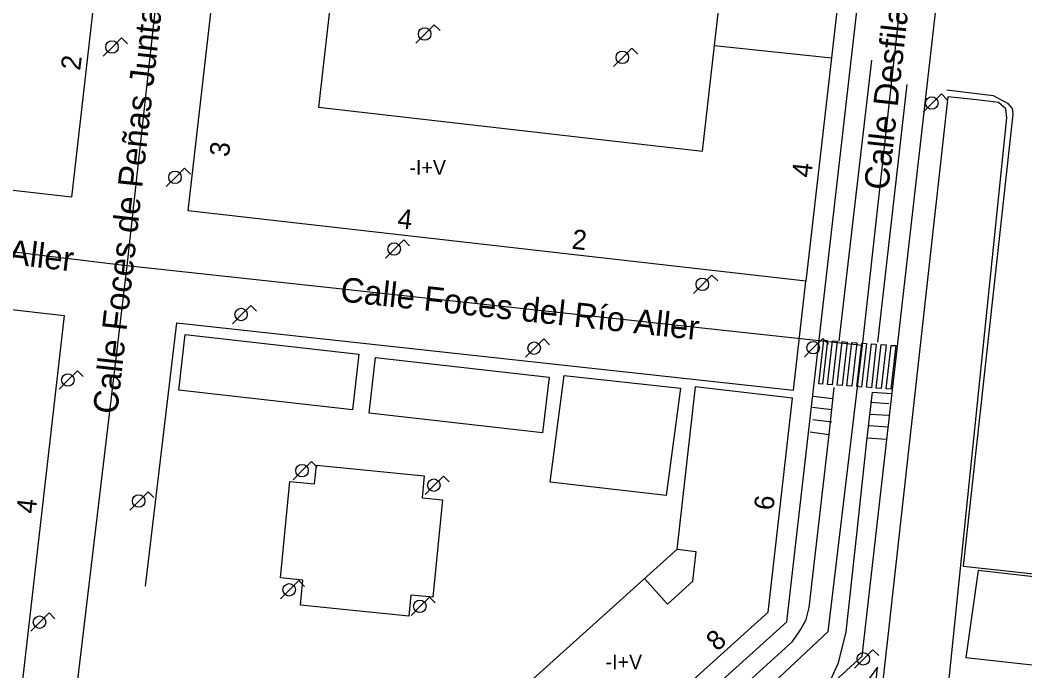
# Model space of a CAD drawing. Extents: x 282771 to 285132, y 4823109 to 4825496.
# Drawn here: x 283358.7 to 283461.2, y 4824007.3 to 4824073.8 of the extents above; entities that cross this region are included whole.
import ezdxf

# ---------------------------------------------------------------- set-up
doc = ezdxf.new("R2010")
doc.units = 0
for name, color, linetype in [('ACERA-BORDILLO', 7, 'Continuous'), ('ACERA-INTERIOR', 7, 'Continuous'), ('APARCAMIENTO', 7, 'Continuous'), ('CALLE-EJE', 7, 'Continuous'), ('CALLE-TEXTO', 7, 'Continuous'), ('EDIFICIO', 7, 'Continuous'), ('FAROLA', 7, 'Continuous'), ('INTERIOR-EDIFICIO', 7, 'Continuous'), ('MEDIANERA', 7, 'Continuous'), ('NUM-LOCAL', 7, 'Continuous'), ('NUM-PORTAL', 7, 'Continuous'), ('PASO-PEATONES', 7, 'Continuous'), ('SENAL-VIARIA', 7, 'Continuous'), ('TXT-ALTURA-EDIFICIO', 7, 'Continuous'), ('ZONA-VERDE', 7, 'Continuous')]:
    doc.layers.add(name, color=color, linetype=linetype)

msp = doc.modelspace()

# ---------------------------------------------------------------- linework, layer by layer
at = {"layer": 'ACERA-BORDILLO'}
for points in [[(283419.57, 4823985.94), (283444.61, 4824008.84), (283457.66, 4824123.52), (283457.71, 4824123.85), (283457.78, 4824124.18), (283457.88, 4824124.51), (283458, 4824124.83), (283458.14, 4824125.16), (283458.31, 4824125.47), (283458.5, 4824125.77), (283458.71, 4824126.05), (283458.94, 4824126.33), (283459.19, 4824126.58), (283459.46, 4824126.81), (283459.74, 4824127.03), (283460.03, 4824127.22), (283460.33, 4824127.39), (283460.63, 4824127.53), (283460.94, 4824127.66), (283584.61, 4824172.04)], [(283410.91, 4823988.91), (283436.9, 4824012.34), (283449.17, 4824119.19), (283449.19, 4824119.52), (283449.17, 4824119.86), (283449.11, 4824120.22), (283449, 4824120.59), (283448.84, 4824120.95), (283448.62, 4824121.29), (283448.36, 4824121.61), (283448.05, 4824121.89), (283447.7, 4824122.12), (283447.33, 4824122.31), (283446.95, 4824122.43), (283446.56, 4824122.51), (283446.18, 4824122.53), (283445.81, 4824122.51), (283445.47, 4824122.44), (283445.16, 4824122.35), (283381.71, 4824099.01), (283326.58, 4824079.08)]]:
    msp.add_lwpolyline(points, dxfattribs=at)
at = {"layer": 'ACERA-INTERIOR'}
for points in [[(283453.23, 4824066.62), (283457.99, 4824066.07), (283459.44, 4824065.26), (283459.9, 4824064.74), (283459.98, 4824064.16), (283454.9, 4824018.03), (283501.38, 4824013), (283503.64, 4824034.84), (283557.48, 4824028.96)], [(283371.47, 4824016), (283374.64, 4824042.86), (283437.6, 4824035.98), (283438.86, 4824047.1)]]:
    msp.add_lwpolyline(points, dxfattribs=at)
at = {"layer": 'APARCAMIENTO'}
for points in [[(283439.65, 4824035.36), (283441.59, 4824035.12)], [(283445.62, 4824035.78), (283445.09, 4824031.13), (283447.1, 4824030.98)], [(283445.62, 4824035.78), (283447.66, 4824035.66)], [(283439.53, 4824034.24), (283441.47, 4824034)], [(283445.44, 4824034.75), (283447.34, 4824034.64)], [(283445.38, 4824033.54), (283447.28, 4824033.43)], [(283439.57, 4824033.01), (283441.51, 4824032.77)], [(283445.32, 4824032.37), (283447.22, 4824032.26)], [(283439.31, 4824031.72), (283441.25, 4824031.48)]]:
    msp.add_lwpolyline(points, dxfattribs=at)
at = {"layer": 'CALLE-EJE'}
for points in [[(283455.08, 4824135.08), (283444.6, 4824040.54)], [(283375.92, 4824106.51), (283369.55, 4824048.67)], [(283369.55, 4824048.67), (283316.98, 4824055.05)], [(283369.55, 4824048.67), (283362.48, 4823989.27)], [(283444.6, 4824040.54), (283369.55, 4824048.67)], [(283444.6, 4824040.54), (283441.09, 4824011.34), (283415.81, 4823987.63), (283414.93, 4823983.27)]]:
    msp.add_lwpolyline(points, dxfattribs=at)
at = {"layer": 'EDIFICIO'}
for points in [[(283387.35, 4824094.67), (283442.56, 4824114.63), (283446.53, 4824114.18), (283441.46, 4824069.89), (283438.86, 4824047.1), (283375.81, 4824054.3), (283380.13, 4824092.06), (283387.35, 4824094.67)], [(283363.89, 4824055.67), (283323.65, 4824060.27), (283325.01, 4824072.14), (283363.33, 4824085.99), (283367.31, 4824085.53), (283363.89, 4824055.67)], [(283322.28, 4824048.27), (283363.16, 4824043.6), (283357.72, 4823995.98), (283316.84, 4824000.65), (283322.28, 4824048.27)], [(283370.24, 4824005.62), (283369, 4823994.69), (283409.24, 4823990.09), (283435, 4824013.32), (283437.5, 4824035.17), (283427.57, 4824036.32), (283425.68, 4824019.72), (283405.56, 4824001.59), (283370.24, 4824005.62)]]:
    msp.add_lwpolyline(points, dxfattribs=at)
at = {"layer": 'FAROLA'}
for p, q in [((283400.93, 4824073.27), (283399.99, 4824072.34)), ((283401.52, 4824072.68), (283400.93, 4824073.27)), ((283399.99, 4824072.34), (283399.06, 4824071.4)), ((283368.07, 4824071), (283367.14, 4824070.06)), ((283369.01, 4824071.93), (283368.07, 4824071)), ((283369.6, 4824071.34), (283369.01, 4824071.93)), ((283420.16, 4824069.95), (283419.23, 4824069.01)), ((283421.1, 4824070.88), (283420.16, 4824069.95)), ((283421.69, 4824070.29), (283421.1, 4824070.88)), ((283452.69, 4824066.22), (283451.75, 4824065.29)), ((283453.28, 4824065.63), (283452.69, 4824066.22)), ((283451.75, 4824065.29), (283450.82, 4824064.35)), ((283374.5, 4824057.7), (283373.57, 4824056.76)), ((283375.44, 4824058.63), (283374.5, 4824057.7)), ((283376.03, 4824058.04), (283375.44, 4824058.63)), ((283397.82, 4824051.32), (283396.88, 4824050.39)), ((283398.41, 4824050.73), (283397.82, 4824051.32)), ((283396.88, 4824050.39), (283395.95, 4824049.45)), ((283429.27, 4824047.72), (283428.33, 4824046.79)), ((283429.86, 4824047.13), (283429.27, 4824047.72)), ((283428.33, 4824046.79), (283427.4, 4824045.85)), ((283382.19, 4824044.64), (283381.25, 4824043.71)), ((283382.78, 4824044.05), (283382.19, 4824044.64)), ((283381.25, 4824043.71), (283380.32, 4824042.77)), ((283440.58, 4824041.26), (283439.64, 4824040.33)), ((283441.17, 4824040.67), (283440.58, 4824041.26)), ((283411.16, 4824040.28), (283410.23, 4824039.34)), ((283412.1, 4824041.21), (283411.16, 4824040.28)), ((283412.69, 4824040.62), (283412.1, 4824041.21)), ((283439.64, 4824040.33), (283438.71, 4824039.39)), ((283364.51, 4824037.96), (283363.57, 4824037.03)), ((283365.1, 4824037.37), (283364.51, 4824037.96)), ((283363.57, 4824037.03), (283362.64, 4824036.09)), ((283388.4, 4824028.71), (283387.46, 4824027.78)), ((283388.99, 4824028.12), (283388.4, 4824028.71)), ((283387.46, 4824027.78), (283386.53, 4824026.84)), ((283401.87, 4824027.22), (283400.93, 4824026.29)), ((283402.46, 4824026.63), (283401.87, 4824027.22)), ((283400.93, 4824026.29), (283400, 4824025.35)), ((283371.73, 4824025.61), (283370.79, 4824024.68)), ((283372.32, 4824025.02), (283371.73, 4824025.61)), ((283370.79, 4824024.68), (283369.86, 4824023.74)), ((283386.16, 4824015.62), (283385.23, 4824014.68)), ((283387.1, 4824016.55), (283386.16, 4824015.62)), ((283387.69, 4824015.96), (283387.1, 4824016.55)), ((283400.44, 4824014.86), (283399.5, 4824013.93)), ((283401.03, 4824014.27), (283400.44, 4824014.86)), ((283399.5, 4824013.93), (283398.57, 4824012.99)), ((283361.61, 4824013.25), (283360.67, 4824012.32)), ((283362.2, 4824012.66), (283361.61, 4824013.25)), ((283360.67, 4824012.32), (283359.74, 4824011.38)), ((283445.7, 4824009.5), (283444.76, 4824008.57)), ((283446.29, 4824008.91), (283445.7, 4824009.5)), ((283444.76, 4824008.57), (283443.83, 4824007.63))]:
    msp.add_line(p, q, dxfattribs=at)
for centre in [(283399.95, 4824072.34), (283368.03, 4824071), (283420.12, 4824069.95), (283451.71, 4824065.29), (283374.46, 4824057.7), (283396.84, 4824050.39), (283428.29, 4824046.79), (283381.21, 4824043.71), (283411.12, 4824040.28), (283439.6, 4824040.33), (283363.53, 4824037.03), (283387.42, 4824027.78), (283400.89, 4824026.29), (283370.75, 4824024.68), (283386.12, 4824015.62), (283399.46, 4824013.93), (283360.63, 4824012.32), (283444.72, 4824008.57)]:
    msp.add_circle(centre, 0.637, dxfattribs=at)
at = {"layer": 'INTERIOR-EDIFICIO'}
for points in [[(283390.29, 4824075.32), (283389.1, 4824064.86), (283428.31, 4824060.38), (283429.54, 4824071.15), (283432.64, 4824098.28), (283391.21, 4824083.3), (283390.29, 4824075.32)], [(283422.39, 4824016.76), (283424.74, 4824014.16), (283427.32, 4824016.49), (283427.66, 4824019.49), (283425.68, 4824019.72)]]:
    msp.add_lwpolyline(points, dxfattribs=at)
at = {"layer": 'MEDIANERA'}
msp.add_lwpolyline([(283429.54, 4824071.15), (283441.46, 4824069.89)], dxfattribs=at)
at = {"layer": 'PASO-PEATONES'}
for points in [[(283440.56, 4824036.61), (283440.19, 4824036.64), (283440.68, 4824041.08), (283441.06, 4824041.05)], [(283441.55, 4824036.54), (283441.05, 4824036.58), (283441.56, 4824041.01), (283442.06, 4824040.98)], [(283442.55, 4824036.46), (283442.05, 4824036.5), (283442.56, 4824040.94), (283443.06, 4824040.9)], [(283443.55, 4824036.39), (283443.05, 4824036.43), (283443.56, 4824040.86), (283444.06, 4824040.83)], [(283444.55, 4824036.31), (283444.05, 4824036.35), (283444.56, 4824040.79), (283445.06, 4824040.75)], [(283445.55, 4824036.24), (283445.05, 4824036.28), (283445.56, 4824040.71), (283446.05, 4824040.68)], [(283446.54, 4824036.16), (283446.04, 4824036.2), (283446.55, 4824040.64), (283447.05, 4824040.6)], [(283447.54, 4824036.09), (283447.04, 4824036.13), (283447.55, 4824040.56), (283448.05, 4824040.53)]]:
    msp.add_lwpolyline(points, close=True, dxfattribs=at)
at = {"layer": 'SENAL-VIARIA'}
for points in [[(283442.26, 4824040.98), (283445.6, 4824069.67)], [(283449.18, 4824067.18), (283446.17, 4824040.88)], [(283441.25, 4824031.48), (283441.74, 4824036.27)], [(283419.89, 4823994.37), (283437.49, 4824010.34), (283438.32, 4824011.52), (283438.89, 4824012.6), (283439.21, 4824013.81), (283441.25, 4824031.48)], [(283445.09, 4824031.13), (283444.02, 4824021.28)], [(283444.02, 4824021.28), (283442.92, 4824011.31), (283442.49, 4824009.54), (283442.11, 4824008.06), (283441.41, 4824006.5), (283440.53, 4824005.34)]]:
    msp.add_lwpolyline(points, dxfattribs=at)
at = {"layer": 'ZONA-VERDE'}
for p, q in [((283374.87, 4824035.98), (283375.51, 4824041.67)), ((283375.51, 4824041.67), (283393.22, 4824039.67)), ((283393.22, 4824039.67), (283392.58, 4824033.98)), ((283394.28, 4824033.64), (283394.92, 4824039.32)), ((283394.92, 4824039.32), (283412.64, 4824037.32)), ((283412.64, 4824037.32), (283411.99, 4824031.63)), ((283412.77, 4824026.61), (283414.18, 4824037.5)), ((283414.18, 4824037.5), (283426.07, 4824036.18)), ((283426.07, 4824036.18), (283424.6, 4824025.23)), ((283392.58, 4824033.98), (283374.87, 4824035.98)), ((283411.99, 4824031.63), (283394.28, 4824033.64)), ((283388.72, 4824026.43), (283388.91, 4824028.35)), ((283388.91, 4824028.35), (283399.91, 4824027.26)), ((283399.91, 4824027.26), (283399.68, 4824025.01)), ((283385.22, 4824016.83), (283386.19, 4824026.68)), ((283386.19, 4824026.68), (283388.72, 4824026.43)), ((283424.6, 4824025.23), (283412.77, 4824026.61)), ((283399.68, 4824025.01), (283401.77, 4824024.8)), ((283401.77, 4824024.8), (283400.78, 4824014.86)), ((283387.51, 4824016.61), (283385.22, 4824016.83)), ((283387.26, 4824014.04), (283387.51, 4824016.61)), ((283398.53, 4824015.08), (283398.32, 4824012.94)), ((283400.78, 4824014.86), (283398.53, 4824015.08)), ((283398.32, 4824012.94), (283387.26, 4824014.04))]:
    msp.add_line(p, q, dxfattribs=at)
for points in [[(283453.14, 4824003.24), (283459.38, 4824063.79), (283459.28, 4824064.69), (283458.53, 4824065.34), (283456.32, 4824065.63), (283453.36, 4824065.91), (283445.84, 4823998.38)], [(283552.24, 4823988), (283557.01, 4824028.55), (283504.35, 4824034.23), (283501.8, 4824012.41), (283456.45, 4824017.6), (283455.19, 4824008.7), (283482.65, 4824005.69), (283483, 4824009.05), (283484.64, 4824008.89), (283484.32, 4824005.48)], [(283445.18, 4823997.78), (283446.16, 4824007.72), (283444.95, 4824006.06)]]:
    msp.add_lwpolyline(points, dxfattribs=at)

# ---------------------------------------------------------------- texts
at = {"layer": 'CALLE-TEXTO'}
for s, rotation, p in [('Calle Desfiladero de los Arrudos', 83.6745, (283447.27, 4824056.33)), ('Calle Foces de Peñas Juntas', 83.7153, (283368.56, 4824033.47)), ('Calle Foces del Río Aller', 353.0803, (283327.45, 4824052.52)), ('Calle Foces del Río Aller', 353.8183, (283391.26, 4824045.06))]:
    msp.add_text(s, height=2.5, rotation=rotation, dxfattribs=at).set_placement(p)
at = {"layer": 'NUM-LOCAL'}
msp.add_text('2', height=2, rotation=82.92, dxfattribs=at).set_placement((283364.78, 4824068.55))
at = {"layer": 'NUM-PORTAL'}
for s, rotation, p in [('3', 82.83, (283379.95, 4824059.73)), ('4', 83.85, (283439.41, 4824057.62)), ('4', 353.76, (283397.1, 4824052.54)), ('2', 353.76, (283414.9, 4824050.43)), ('6', 83.85, (283435.54, 4824023.67)), ('4', 83.92, (283360.24, 4824023.33)), ('8', 42.24, (283429.8, 4824009.26))]:
    msp.add_text(s, height=2, rotation=rotation, dxfattribs=at).set_placement(p)
at = {"layer": 'TXT-ALTURA-EDIFICIO'}
for p in [(283398.39, 4824057.97), (283418.41, 4824007.51)]:
    msp.add_text('-I+V', height=1.5, rotation=0, dxfattribs=at).set_placement(p)

doc.saveas('drawing.dxf')
